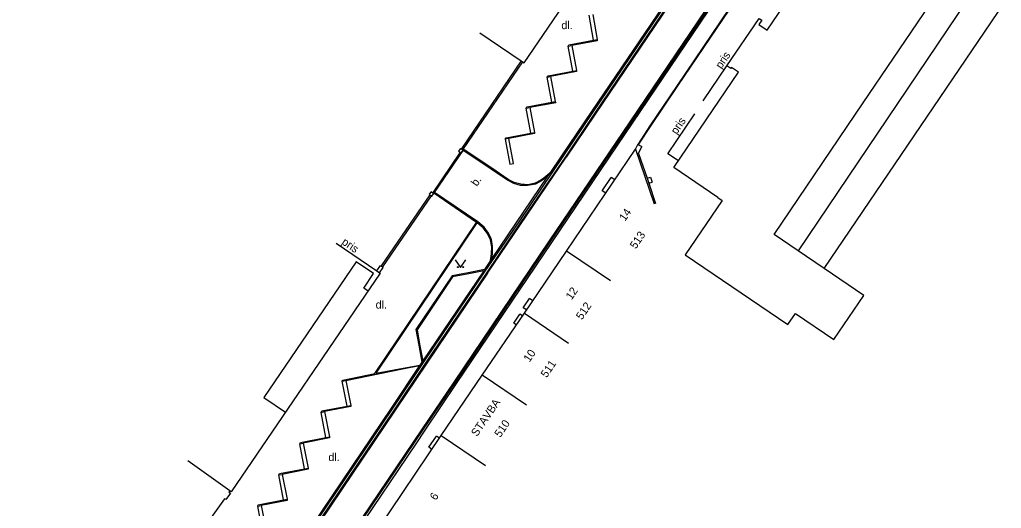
# Model space of a CAD drawing. Extents: x -584400 to -581602, y -1210894 to -1208793.
# Drawn here: x -583204.8 to -583112.8, y -1210633.2 to -1210587.4 of the extents above; entities that cross this region are included whole.
import ezdxf

# ---------------------------------------------------------------- set-up
doc = ezdxf.new("R2010")
doc.units = 0
for name, color, linetype in [('BUDOVY_MĚŘ', 7, 'Continuous'), ('POMOC_POPIS', 7, 'Continuous'), ('ROZHRANÍ_PLOCH', 7, 'Continuous'), ('ZN_DOPLŇKOVÉ', 7, 'Continuous'), ('ZN_KULTUR', 7, 'Continuous'), ('Č_POPIS_EVID', 7, 'Continuous')]:
    doc.layers.add(name, color=color, linetype=linetype)

msp = doc.modelspace()

# ---------------------------------------------------------------- linework, layer by layer
at = {"layer": 'BUDOVY_MĚŘ'}
for points in [[(-583139.35, -1210604.05), (-583138.96, -1210604.32), (-583142.43, -1210609.43), (-583132.79, -1210615.96), (-583132.09, -1210614.92), (-583128.48, -1210617.37), (-583125.67, -1210613.23), (-583129.38, -1210610.72), (-583131.84, -1210609.05), (-583134.09, -1210607.53), (-583125.75, -1210595.17), (-583117.21, -1210582.56), (-583108.64, -1210569.92), (-583100.08, -1210557.32), (-583103.62, -1210554.94)], [(-583161.66, -1210588.61), (-583157.8, -1210591.24), (-583157.68, -1210591.32), (-583157.53, -1210591.42), (-583142.68, -1210569.62), (-583143.05, -1210569.37), (-583146.81, -1210566.8)], [(-583139.35, -1210604.05), (-583143.49, -1210601.25), (-583137.41, -1210592.3), (-583138.08, -1210591.85), (-583138.14, -1210591.95), (-583138.51, -1210591.71), (-583135.49, -1210587.26), (-583135.24, -1210587.43), (-583135.51, -1210587.82), (-583134.73, -1210588.35), (-583128.94, -1210579.81)], [(-583149.42, -1210611.88), (-583153.55, -1210609.07), (-583147.08, -1210599.52), (-583145.33, -1210604.65)], [(-583175.15, -1210608.34), (-583171.32, -1210610.94), (-583171.08, -1210611.1), (-583171.01, -1210611.15), (-583184.97, -1210631.67), (-583185.12, -1210631.56)], [(-583157.49, -1210614.89), (-583153.55, -1210609.07)], [(-583157.3, -1210623.52), (-583161.44, -1210620.71), (-583157.49, -1210614.89), (-583153.35, -1210617.7)], [(-583165.29, -1210626.38), (-583161.44, -1210620.71)], [(-583167.12, -1210638.05), (-583171.27, -1210635.25), (-583165.29, -1210626.38), (-583161.15, -1210629.18)], [(-583185.12, -1210631.56), (-583189.06, -1210628.75)], [(-583185.12, -1210631.56), (-583185.2, -1210631.68), (-583185.06, -1210631.79), (-583185.48, -1210632.38), (-583185.6, -1210632.3), (-583186.86, -1210634.07), (-583186.73, -1210634.16), (-583188.52, -1210636.72), (-583188.6, -1210636.67), (-583197.46, -1210649.3)]]:
    msp.add_lwpolyline(points, dxfattribs=at)
at = {"layer": 'ROZHRANÍ_PLOCH'}
for points in [[(-583197.25, -1210680.72), (-583198.99, -1210676.99), (-583199.21, -1210675.13), (-583198.92, -1210674.04), (-583198.44, -1210672.52), (-583198.06, -1210671.79), (-583196.81, -1210669.91), (-583191.21, -1210661.6), (-583183.65, -1210650.41), (-583179.19, -1210643.75), (-583167.04, -1210625.74), (-583164.09, -1210621.37), (-583155.13, -1210608.11), (-583148.25, -1210597.92), (-583139.81, -1210585.43), (-583128.18, -1210568.2), (-583122.48, -1210559.78), (-583110.26, -1210541.69), (-583110.56, -1210541.45), (-583110.32, -1210541.06), (-583110.06, -1210541.21), (-583109.5, -1210540.4)], [(-583105.14, -1210551.41), (-583100.9, -1210554.62), (-583099.46, -1210555.67), (-583098.26, -1210557.21), (-583098.41, -1210558.79), (-583099.25, -1210560.66), (-583131.84, -1210609.05)], [(-583129.38, -1210610.72), (-583102.24, -1210570.63), (-583101.31, -1210569.74), (-583099.66, -1210568.93), (-583090.49, -1210566.42)], [(-583208.66, -1210681.46), (-583199.68, -1210668.12), (-583193.88, -1210659.49), (-583186.27, -1210648.22), (-583181.91, -1210641.74), (-583169.86, -1210623.86), (-583166.89, -1210619.43), (-583161.18, -1210610.97), (-583158, -1210606.33), (-583153.81, -1210600.1), (-583151.07, -1210596.08), (-583142.69, -1210583.65)], [(-583142.54, -1210583.76), (-583150.92, -1210596.17), (-583153.65, -1210600.23), (-583157.86, -1210606.39), (-583161.03, -1210611.08), (-583166.73, -1210619.53), (-583169.7, -1210623.98), (-583181.75, -1210641.85), (-583186.11, -1210648.35), (-583193.73, -1210659.6), (-583199.54, -1210668.23), (-583208.51, -1210681.56), (-583208.66, -1210681.46)], [(-583142.81, -1210583.57), (-583151.21, -1210595.98), (-583154.03, -1210600.14), (-583155.12, -1210601.76)], [(-583142.47, -1210583.82), (-583150.85, -1210596.22), (-583153.59, -1210600.28)], [(-583198.82, -1210674.08), (-583198.34, -1210672.55), (-583197.96, -1210671.81), (-583196.73, -1210669.96), (-583191.13, -1210661.67), (-583183.57, -1210650.45), (-583179.1, -1210643.8), (-583166.95, -1210625.79), (-583164, -1210621.43), (-583155.05, -1210608.17), (-583148.15, -1210597.98), (-583139.69, -1210585.5)], [(-583139.6, -1210585.57), (-583148.04, -1210598.05), (-583154.94, -1210608.28), (-583163.88, -1210621.5), (-583166.82, -1210625.87), (-583167.68, -1210627.14), (-583178.98, -1210643.91), (-583183.44, -1210650.53), (-583191, -1210661.74), (-583196.6, -1210670.04), (-583197.83, -1210671.88), (-583198.21, -1210672.66), (-583198.68, -1210674.12)], [(-583138.31, -1210586.31), (-583143.17, -1210593.53), (-583145.74, -1210597.34), (-583146.86, -1210599.09)], [(-583146.86, -1210599.09), (-583146.78, -1210599.04), (-583145.67, -1210597.39), (-583143.1, -1210593.58), (-583138.23, -1210586.39)], [(-583151.01, -1210589.3), (-583151.42, -1210586.96)], [(-583151.07, -1210586.9), (-583150.66, -1210589.24)], [(-583153.39, -1210589.86), (-583153.32, -1210589.73), (-583151.01, -1210589.3)], [(-583150.66, -1210589.24), (-583150.66, -1210589.35), (-583153.05, -1210589.78)], [(-583151.01, -1210589.3), (-583150.66, -1210589.24)], [(-583153.39, -1210589.86), (-583153.05, -1210589.78)], [(-583152.95, -1210592.2), (-583153.39, -1210589.86)], [(-583153.05, -1210589.78), (-583152.62, -1210592.14)], [(-583155.36, -1210592.76), (-583155.27, -1210592.64), (-583152.95, -1210592.2)], [(-583152.62, -1210592.14), (-583152.6, -1210592.23), (-583155.04, -1210592.7)], [(-583152.95, -1210592.2), (-583152.62, -1210592.14)], [(-583140.72, -1210594.98), (-583138.51, -1210591.71)], [(-583155.36, -1210592.76), (-583155.04, -1210592.7)], [(-583154.92, -1210595.11), (-583155.36, -1210592.76)], [(-583155.04, -1210592.7), (-583154.6, -1210595.05)], [(-583157.32, -1210595.67), (-583157.25, -1210595.54), (-583154.92, -1210595.11)], [(-583154.6, -1210595.05), (-583154.56, -1210595.16), (-583156.98, -1210595.61)], [(-583154.92, -1210595.11), (-583154.6, -1210595.05)], [(-583157.32, -1210595.67), (-583156.98, -1210595.61)], [(-583156.89, -1210598.01), (-583157.32, -1210595.67)], [(-583156.98, -1210595.61), (-583156.56, -1210597.95)], [(-583143.06, -1210600.62), (-583144.06, -1210599.94), (-583141.53, -1210596.19)], [(-583159.29, -1210598.57), (-583159.2, -1210598.44), (-583156.89, -1210598.01)], [(-583158.95, -1210598.5), (-583159.29, -1210598.57)], [(-583159.29, -1210598.57), (-583158.85, -1210600.93), (-583158.51, -1210600.85), (-583158.95, -1210598.5)], [(-583156.56, -1210597.95), (-583156.54, -1210598.05), (-583158.95, -1210598.5)], [(-583156.89, -1210598.01), (-583156.56, -1210597.95)], [(-583165.93, -1210603.57), (-583163.24, -1210599.63)], [(-583163.24, -1210599.63), (-583163.18, -1210599.54)], [(-583155.32, -1210602.06), (-583155.61, -1210602.3), (-583155.9, -1210602.5), (-583156.45, -1210602.79), (-583157.19, -1210602.92), (-583157.85, -1210602.91), (-583158.49, -1210602.74), (-583159.08, -1210602.43), (-583160.6, -1210601.39), (-583163.24, -1210599.63)], [(-583155.12, -1210601.76), (-583155.67, -1210602.22), (-583155.95, -1210602.41), (-583156.49, -1210602.7), (-583157.14, -1210602.85), (-583157.84, -1210602.81), (-583158.45, -1210602.65), (-583159.03, -1210602.35), (-583160.55, -1210601.31), (-583163.18, -1210599.54)], [(-583147.08, -1210599.52), (-583146.86, -1210599.09)], [(-583146.86, -1210599.09), (-583146.48, -1210599.28)], [(-583146.79, -1210599.91), (-583146.48, -1210599.28)], [(-583160.96, -1210611.15), (-583153.59, -1210600.28)], [(-583146.79, -1210599.91), (-583145.99, -1210602.25)], [(-583155.32, -1210602.06), (-583160.54, -1210609.77)], [(-583155.12, -1210601.76), (-583155.32, -1210602.06)], [(-583149.86, -1210603.63), (-583150.19, -1210603.42), (-583149.35, -1210602.16)], [(-583149.02, -1210602.38), (-583149.35, -1210602.16)], [(-583145.99, -1210602.25), (-583145.67, -1210602.15), (-583145.53, -1210602.6)], [(-583145.99, -1210602.25), (-583145.84, -1210602.7)], [(-583145.84, -1210602.7), (-583145.53, -1210602.6)], [(-583145.84, -1210602.7), (-583145.19, -1210604.6)], [(-583161.98, -1210606.38), (-583165.98, -1210603.65), (-583165.93, -1210603.57)], [(-583160.54, -1210609.77), (-583160.47, -1210609.34), (-583160.47, -1210608.66), (-583160.58, -1210607.99), (-583160.61, -1210607.93), (-583160.87, -1210607.38), (-583161.28, -1210606.83), (-583161.87, -1210606.34), (-583165.93, -1210603.57)], [(-583174.57, -1210621.28), (-583174.51, -1210621.17), (-583171.52, -1210620.57), (-583161.98, -1210606.38)], [(-583171.39, -1210620.54), (-583161.92, -1210606.42)], [(-583161.92, -1210606.42), (-583161.98, -1210606.38)], [(-583160.67, -1210609.96), (-583160.57, -1210609.33), (-583160.56, -1210608.67), (-583160.67, -1210608.03), (-583160.96, -1210607.43), (-583161.35, -1210606.9), (-583161.92, -1210606.42)], [(-583160.54, -1210609.77), (-583160.67, -1210609.96)], [(-583172.56, -1210612.54), (-583171.64, -1210611.18), (-583173.27, -1210610.07), (-583181.93, -1210622.81), (-583179.89, -1210624.19)], [(-583160.67, -1210609.96), (-583161.24, -1210610.81)], [(-583160.96, -1210611.15), (-583166.64, -1210619.6), (-583169.61, -1210624.01), (-583181.67, -1210641.92), (-583186.05, -1210648.37), (-583193.65, -1210659.65), (-583199.46, -1210668.28), (-583208.42, -1210681.63), (-583207.72, -1210682.69), (-583206.68, -1210687.54), (-583206.89, -1210688.6)], [(-583161.24, -1210610.81), (-583162.77, -1210611.11), (-583164.28, -1210611.41), (-583167.67, -1210616.44), (-583167.4, -1210617.91), (-583167.11, -1210619.48)], [(-583161.31, -1210610.93), (-583162.85, -1210611.23), (-583164.22, -1210611.5), (-583167.56, -1210616.46), (-583167.32, -1210617.79), (-583167.03, -1210619.36)], [(-583161.31, -1210610.93), (-583167.03, -1210619.36)], [(-583161.24, -1210610.81), (-583161.31, -1210610.93)], [(-583172.15, -1210612.82), (-583172.56, -1210612.54)], [(-583157.29, -1210614.6), (-583157.61, -1210614.39), (-583157.02, -1210613.52)], [(-583156.7, -1210613.73), (-583157.02, -1210613.52)], [(-583158.25, -1210616.01), (-583158.5, -1210615.84), (-583157.93, -1210614.99)], [(-583157.67, -1210615.16), (-583157.93, -1210614.99)], [(-583167.33, -1210619.82), (-583169.98, -1210623.8), (-583182.01, -1210641.65), (-583186.4, -1210648.14), (-583193.92, -1210659.31)], [(-583174.24, -1210621.2), (-583168.92, -1210620.13), (-583167.33, -1210619.82)], [(-583171.39, -1210620.54), (-583168.86, -1210620.06), (-583167.3, -1210619.76)], [(-583167.3, -1210619.76), (-583167.33, -1210619.82)], [(-583167.11, -1210619.48), (-583167.3, -1210619.76)], [(-583167.03, -1210619.36), (-583167.11, -1210619.48)], [(-583174.57, -1210621.28), (-583174.24, -1210621.2)], [(-583174.12, -1210623.62), (-583174.57, -1210621.28)], [(-583174.24, -1210621.2), (-583173.78, -1210623.55)], [(-583176.56, -1210624.21), (-583176.48, -1210624.07), (-583174.12, -1210623.62)], [(-583173.78, -1210623.55), (-583173.78, -1210623.66), (-583176.22, -1210624.13)], [(-583174.12, -1210623.62), (-583173.78, -1210623.55)], [(-583176.56, -1210624.21), (-583176.22, -1210624.13)], [(-583176.1, -1210626.55), (-583176.56, -1210624.21)], [(-583176.22, -1210624.13), (-583175.76, -1210626.49)], [(-583166.16, -1210627.67), (-583166.46, -1210627.46), (-583165.75, -1210626.42)], [(-583165.45, -1210626.62), (-583165.75, -1210626.42)], [(-583178.56, -1210627.15), (-583178.49, -1210627.02), (-583176.1, -1210626.55)], [(-583178.56, -1210627.15), (-583178.24, -1210627.09)], [(-583178.11, -1210629.51), (-583178.56, -1210627.15)], [(-583175.76, -1210626.49), (-583175.76, -1210626.59), (-583178.24, -1210627.09)], [(-583178.24, -1210627.09), (-583177.78, -1210629.43)], [(-583176.1, -1210626.55), (-583175.76, -1210626.49)], [(-583180.51, -1210630.07), (-583180.46, -1210629.95), (-583178.11, -1210629.51)], [(-583180.51, -1210630.07), (-583180.2, -1210630.02)], [(-583180.07, -1210632.41), (-583180.51, -1210630.07)], [(-583177.78, -1210629.43), (-583177.76, -1210629.54), (-583180.2, -1210630.02)], [(-583180.2, -1210630.02), (-583179.73, -1210632.34)], [(-583178.11, -1210629.51), (-583177.78, -1210629.43)], [(-583182.49, -1210633.01), (-583182.44, -1210632.88), (-583180.07, -1210632.41)], [(-583179.73, -1210632.34), (-583179.72, -1210632.47), (-583182.18, -1210632.95)], [(-583180.07, -1210632.41), (-583179.73, -1210632.34)], [(-583182.49, -1210633.01), (-583182.18, -1210632.95)], [(-583182.04, -1210635.37), (-583182.49, -1210633.01)], [(-583182.18, -1210632.95), (-583181.7, -1210635.29)]]:
    msp.add_lwpolyline(points, dxfattribs=at)
at = {"layer": 'ZN_DOPLŇKOVÉ'}
for points in [[(-583157.8, -1210591.24), (-583163.42, -1210599.5)], [(-583157.68, -1210591.32), (-583163.29, -1210599.58)], [(-583163.42, -1210599.5), (-583163.49, -1210599.45), (-583163.66, -1210599.69), (-583163.42, -1210599.87), (-583163.24, -1210599.62), (-583163.29, -1210599.58)], [(-583163.29, -1210599.58), (-583163.42, -1210599.5)], [(-583166.09, -1210603.63), (-583163.5, -1210599.81)], [(-583166.37, -1210603.8), (-583170.92, -1210610.47)], [(-583166.25, -1210603.88), (-583170.8, -1210610.55)], [(-583166.25, -1210603.88), (-583166.18, -1210603.93), (-583166.01, -1210603.69), (-583166.25, -1210603.51), (-583166.43, -1210603.75), (-583166.37, -1210603.8)], [(-583166.37, -1210603.8), (-583166.25, -1210603.88)], [(-583171.32, -1210610.94), (-583170.98, -1210610.43), (-583170.92, -1210610.47)], [(-583171.08, -1210611.1), (-583170.73, -1210610.6)], [(-583170.92, -1210610.47), (-583170.8, -1210610.55)], [(-583170.8, -1210610.55), (-583170.73, -1210610.6)]]:
    msp.add_lwpolyline(points, dxfattribs=at)
at = {"layer": 'ZN_KULTUR'}
msp.add_lwpolyline([(-583163.98, -1210609.88), (-583163.48, -1210610.63), (-583162.98, -1210609.88)], dxfattribs=at)
for centre in [(-583163.73, -1210610.58), (-583163.23, -1210610.58)]:
    msp.add_circle(centre, 0.05, dxfattribs=at)

# ---------------------------------------------------------------- texts
at = {"layer": 'POMOC_POPIS'}
for p in [(-583154.03, -1210588.26), (-583171.44, -1210614.47), (-583175.87, -1210628.77)]:
    msp.add_text('dl.', height=0.75, dxfattribs=at).set_placement(p)
for s, rotation, p in [('pris', 55.94755, (-583139.04, -1210592.03)), ('pris', 55.96337, (-583143.22, -1210598.19)), ('b.', 55.4983, (-583161.95, -1210603.06)), ('pris', 325.82935, (-583174.69, -1210608.38)), ('STAVBA', 55.74003, (-583161.94, -1210626.53))]:
    msp.add_text(s, height=0.75, rotation=rotation, dxfattribs=at).set_placement(p)
at = {"layer": 'Č_POPIS_EVID'}
for s, rotation, p in [('14', 55.85691, (-583148.06, -1210606.33)), ('513', 55.85691, (-583147.05, -1210608.93)), ('12', 55.94784, (-583153.07, -1210613.71)), ('512', 55.94784, (-583152.1, -1210615.58)), ('10', 55.81314, (-583157.02, -1210619.55)), ('511', 55.81314, (-583155.41, -1210621.01)), ('510', 55.73762, (-583159.75, -1210626.61)), ('6', 56.04685, (-583165.8, -1210632.51))]:
    msp.add_text(s, height=0.75, rotation=rotation, dxfattribs=at).set_placement(p)

doc.saveas('drawing.dxf')
